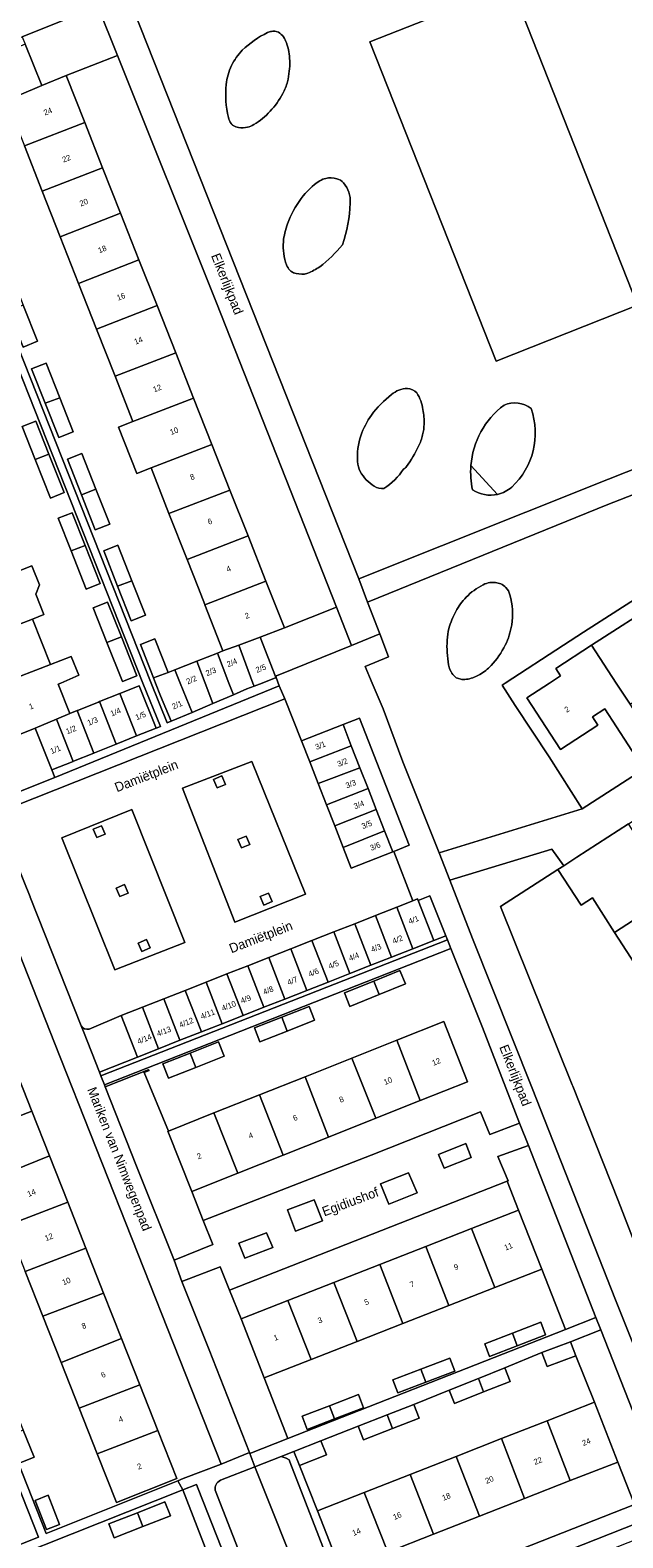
# Model space of a CAD drawing. Header units: metres. Extents: x 151448 to 154749, y 463108 to 465296.
# Tile 409 of 449: x 154474 to 154553, y 464387 to 464586. Entities that reach past the tile are written whole.
import ezdxf
from ezdxf.enums import TextEntityAlignment as Align

# ---------------------------------------------------------------- set-up
doc = ezdxf.new("R2010")
doc.units = ezdxf.units.M
for name, color, linetype, lineweight in [('B-PV-GR-BEPLANTING_CULTUUR_BODEMBEDEKKER-GV', 253, 'Continuous', 9), ('B-PV-GR-BEPLANTING_CULTUUR_HEESTERS-GV', 253, 'Continuous', 9), ('B-PV-GR-GROENVOORZIENING-GV', 253, 'Continuous', 9), ('B-PV-IE-TERREINAFSCHEIDING_KUNSTMATIG_HEKWERK-G', 253, 'Continuous', 9), ('B-PV-IE-TERREINAFSCHEIDING_KUNSTMATIG_MUUR-G', 253, 'Continuous', 9), ('B-PV-OG-BEBOUWING-GV', 1, 'Continuous', 9), ('B-PV-OG-BEBOUWING-T18', 2, 'Continuous', 9), ('B-PV-OG-TERREIN_BEGROEID-GV', 253, 'Continuous', 9), ('B-PV-OG-TERREIN_ERF-GV', 253, 'Continuous', 9), ('B-PV-OG-TOPOGRAFIE-T18', 2, 'Continuous', 9), ('B-PV-VH-GESLOTENVERHARDING_ASFALT-GV', 253, 'Continuous', 9), ('B-PV-VH-ONVERHARD_ZAND-GV', 253, 'Continuous', 9), ('B-PV-VH-OPENVERHARDING_BETONSTRAATSTEEN-GV', 253, 'Continuous', 9), ('B-PV-VH-OPENVERHARDING_TEGEL-GV', 253, 'Continuous', 9)]:
    doc.layers.add(name, color=color, linetype=linetype, lineweight=lineweight)
doc.styles.add('Drong', font='txt', dxfattribs={"height": 1.8})

msp = doc.modelspace()

# ---------------------------------------------------------------- linework, layer by layer
at = {"layer": 'B-PV-GR-BEPLANTING_CULTUUR_BODEMBEDEKKER-GV', "flags": 128}
for points in [[(154485.722, 464582.984), (154483.131, 464589.466), (154473.124, 464585.475), (154473.52, 464584.482), (154475.726, 464579.05), (154478.932, 464580.351)], [(154516.642, 464491.709), (154517.783, 464488.793), (154518.859, 464486.044), (154519.937, 464483.291), (154521.049, 464480.45), (154522.142, 464477.656), (154522.261, 464477.702), (154524.311, 464478.543), (154517.732, 464495.351), (154515.551, 464494.497)], [(154529.14, 464466.579), (154527.032, 464471.846), (154525.48, 464471.259), (154527.568, 464465.95)], [(154508.21, 464430.309), (154509.288, 464427.484), (154512.827, 464428.891), (154511.749, 464431.627)], [(154506.287, 464425.333), (154505.419, 464427.296), (154501.761, 464425.918), (154502.569, 464423.926)], [(154500.753, 464376.962), (154503.006, 464371.242), (154504.84, 464371.965), (154496.414, 464393.413), (154496.179, 464394.012), (154494.372, 464393.296), (154497.628, 464384.89)]]:
    msp.add_lwpolyline(points, close=True, dxfattribs=at)
at = {"layer": 'B-PV-GR-BEPLANTING_CULTUUR_HEESTERS-GV'}
for points in [[(154514.729, 464566.701, 0.1240788), (154513.27, 464566.75)], [(154512.495, 464566.423, 0.094014), (154510.02, 464564.09)], [(154513.27, 464566.75, 0.099591), (154512.495, 464566.423)], [(154515.63, 464566.16, 0.1413188), (154514.729, 464566.701)], [(154516.495, 464563.477, 0.2039467), (154515.63, 464566.16)], [(154510.02, 464564.09, 0.0756004), (154508.205, 464560.745)], [(154515.475, 464557.981, 0.0818936), (154516.495, 464563.477)], [(154508.205, 464560.745, 0.066872), (154507.67, 464558.34)], [(154507.67, 464558.34, 0.1078053), (154508.082, 464555.298)], [(154512.47, 464555.06, 0.0661502), (154515.475, 464557.981)], [(154508.082, 464555.298, 0.1079527), (154508.55, 464554.56)], [(154510.908, 464554.2, 0.0512039), (154512.47, 464555.06)], [(154508.55, 464554.56, 0.0683904), (154509.011, 464554.265)], [(154509.011, 464554.265, 0.0909579), (154510.45, 464554.09)], [(154481.955, 464454.215, -0.3183431), (154480.909, 464454.68)]]:
    msp.add_lwpolyline(points, format="xyb", dxfattribs=at)
at = {"layer": 'B-PV-GR-BEPLANTING_CULTUUR_HEESTERS-GV', "flags": 128}
for points in [[(154510.45, 464554.09), (154510.908, 464554.2)], [(154480.909, 464454.68), (154481.207, 464453.925), (154483.333, 464448.547), (154488.37, 464450.538), (154486.211, 464456.027)], [(154486.211, 464456.027), (154481.955, 464454.215)]]:
    msp.add_lwpolyline(points, dxfattribs=at)
for points in [[(154561.236, 464394.241), (154565.829, 464396.136), (154565.279, 464397.41), (154559.159, 464412.909), (154551.963, 464431.551), (154545.936, 464446.694), (154545.873, 464446.851), (154536.39, 464470.44), (154543.975, 464475.337), (154544.759, 464475.844), (154544.758, 464475.845), (154543.19, 464478.03), (154529.7, 464473.94), (154532.659, 464466.193), (154540.552, 464446.427), (154551.599, 464418.422)], [(154495.561, 464432.755), (154492.394, 464440.714), (154492.486, 464440.75), (154489.249, 464448.491), (154489.901, 464448.766), (154489.781, 464448.854), (154484.099, 464446.608), (154488.253, 464436.099), (154493.238, 464423.683), (154498.337, 464425.749), (154497.05, 464428.925)], [(154532.482, 464437.242), (154531.793, 464439.086), (154528.165, 464437.649), (154528.913, 464435.835)], [(154524.212, 464435.229), (154520.524, 464433.761), (154521.602, 464431.085), (154525.349, 464432.552)]]:
    msp.add_lwpolyline(points, close=True, dxfattribs=at)
at = {"layer": 'B-PV-GR-GROENVOORZIENING-GV', "flags": 128}
for points in [[(154499.525, 464487.707), (154498.42, 464487.239), (154498.889, 464486.134), (154499.993, 464486.603)], [(154484.092, 464480.018), (154483.624, 464481.123), (154482.519, 464480.655), (154482.988, 464479.55)], [(154503.216, 464478.652), (154502.747, 464479.757), (154501.642, 464479.288), (154502.111, 464478.183)], [(154486.011, 464471.761), (154487.115, 464472.23), (154486.647, 464473.334), (154485.542, 464472.866)], [(154505.067, 464470.643), (154506.172, 464471.112), (154505.704, 464472.217), (154504.599, 464471.748)], [(154489.559, 464466.065), (154488.454, 464465.597), (154488.923, 464464.492), (154490.028, 464464.96)]]:
    msp.add_lwpolyline(points, close=True, dxfattribs=at)
at = {"layer": 'B-PV-IE-TERREINAFSCHEIDING_KUNSTMATIG_HEKWERK-G', "flags": 128}
for points in [[(154544.7, 464505), (154547.38, 464506.72)], [(154538.31, 464497.03), (154542.8, 464490.22)], [(154565.279, 464397.41), (154559.159, 464412.909), (154551.963, 464431.551), (154545.936, 464446.694)]]:
    msp.add_lwpolyline(points, dxfattribs=at)
at = {"layer": 'B-PV-IE-TERREINAFSCHEIDING_KUNSTMATIG_MUUR-G', "flags": 128}
for points in [[(154556.44, 464512.56), (154547.38, 464506.72)], [(154544.7, 464505), (154537.02, 464500)], [(154537.02, 464500), (154536.59, 464499.72), (154538.31, 464497.03)], [(154542.8, 464490.22), (154547.191, 464483.379)]]:
    msp.add_lwpolyline(points, dxfattribs=at)
at = {"layer": 'B-PV-OG-BEBOUWING-GV', "flags": 128}
for points in [[(154473.52, 464584.482), (154470.583, 464583.29), (154472.704, 464577.767), (154475.726, 464579.05)], [(154472.704, 464577.767), (154471.056, 464577.067), (154473.425, 464571.039), (154481.39, 464574.132), (154478.932, 464580.351), (154475.726, 464579.05)], [(154473.425, 464571.039), (154475.78, 464565.046), (154483.758, 464568.138), (154481.39, 464574.132)], [(154486.133, 464562.128), (154483.758, 464568.138), (154475.78, 464565.046), (154478.151, 464559.015)], [(154480.575, 464552.846), (154488.562, 464555.982), (154486.133, 464562.128), (154478.151, 464559.015)], [(154480.575, 464552.846), (154482.952, 464546.799), (154490.952, 464549.935), (154488.562, 464555.982)], [(154471.33, 464549.216), (154473.226, 464544.441), (154475.16, 464545.209), (154473.267, 464549.977)], [(154493.421, 464543.688), (154490.952, 464549.935), (154482.952, 464546.799), (154485.396, 464540.581)], [(154487.753, 464534.582), (154495.79, 464537.692), (154493.421, 464543.688), (154485.396, 464540.581)], [(154478.073, 464537.745), (154476.272, 464542.293), (154474.367, 464541.539), (154476.162, 464537.005)], [(154478.073, 464537.745), (154476.162, 464537.005), (154477.953, 464532.483), (154479.858, 464533.237)], [(154490.164, 464528.448), (154498.216, 464531.555), (154495.79, 464537.692), (154487.753, 464534.582), (154485.833, 464533.839), (154488.267, 464527.716)], [(154474.819, 464529.577), (154476.652, 464530.286), (154474.921, 464534.647), (154473.095, 464533.922)], [(154492.532, 464522.424), (154500.602, 464525.515), (154498.216, 464531.555), (154490.164, 464528.448)], [(154474.819, 464529.577), (154476.847, 464524.465), (154478.674, 464525.19), (154476.652, 464530.286)], [(154480.955, 464524.895), (154482.872, 464525.635), (154481.004, 464530.375), (154479.091, 464529.622)], [(154480.955, 464524.895), (154482.777, 464520.272), (154484.689, 464521.026), (154482.872, 464525.635)], [(154502.996, 464519.458), (154500.602, 464525.515), (154492.532, 464522.424), (154494.921, 464516.346)], [(154479.596, 464517.471), (154481.451, 464518.181), (154479.733, 464522.521), (154477.886, 464521.79)], [(154497.276, 464510.352), (154505.364, 464513.466), (154502.996, 464519.458), (154494.921, 464516.346), (154496.418, 464512.535), (154497.256, 464510.403)], [(154479.596, 464517.471), (154481.589, 464512.435), (154483.436, 464513.166), (154481.451, 464518.181)], [(154485.737, 464512.807), (154487.633, 464513.538), (154485.783, 464518.218), (154483.893, 464517.47)], [(154464.19, 464511.573), (154466.621, 464505.442), (154474.478, 464508.469), (154475.976, 464509.06), (154474.904, 464511.765), (154475.387, 464512.994), (154474.395, 464515.508), (154472.063, 464514.587)], [(154487.633, 464513.538), (154485.737, 464512.807), (154487.551, 464508.22), (154489.441, 464508.967)], [(154501.76, 464504.992), (154504.598, 464506.07), (154507.794, 464507.317), (154505.364, 464513.466), (154497.276, 464510.352), (154499.675, 464504.249)], [(154484.327, 464505.359), (154486.241, 464506.098), (154484.416, 464510.686), (154482.51, 464509.927)], [(154557.613, 464510.933), (154548.435, 464505.005), (154551.698, 464500), (154553.53, 464497.19), (154553.548, 464497.201), (154558.294, 464500.193), (154557.534, 464501.299), (154559.21, 464502.356), (154560.829, 464500), (154563, 464496.84), (154565.65, 464498.517), (154564.69, 464500)], [(154476.852, 464502.455), (154474.478, 464508.469), (154466.621, 464505.442), (154468.779, 464500), (154469.002, 464499.439), (154470.461, 464500)], [(154486.241, 464506.098), (154484.327, 464505.359), (154486.372, 464500.216), (154488.279, 464500.974)], [(154490.48, 464500.692), (154492.405, 464501.392), (154490.649, 464505.86), (154488.744, 464505.111)], [(154501.76, 464504.992), (154499.675, 464504.249), (154498.941, 464503.96), (154500.461, 464500), (154501.055, 464498.453), (154502.849, 464499.216), (154503.793, 464499.584), (154503.637, 464500)], [(154504.598, 464506.07), (154501.76, 464504.992), (154503.637, 464500), (154503.793, 464499.584), (154504.858, 464500), (154506.688, 464500.714), (154506.622, 464500.882)], [(154553.53, 464497.19), (154551.698, 464500), (154548.435, 464505.005), (154543.69, 464501.94), (154544.34, 464500.94), (154542.884, 464500), (154539.88, 464498.06), (154544.3, 464491.22), (154549.264, 464494.41), (154548.539, 464495.536), (154550.185, 464496.593), (154554.822, 464489.446), (154557.466, 464491.162), (154553.548, 464497.201)], [(154476.852, 464502.455), (154470.461, 464500), (154469.002, 464499.439), (154471.659, 464492.759), (154474.834, 464494.023), (154477.638, 464495.216), (154479.42, 464495.975), (154477.874, 464499.866), (154478.212, 464500), (154480.619, 464501.029), (154479.59, 464503.533)], [(154496.204, 464502.885), (154497.308, 464500), (154498.342, 464497.299), (154501.055, 464498.453), (154500.461, 464500), (154498.941, 464503.96)], [(154492.405, 464501.392), (154490.48, 464500.692), (154490.752, 464500), (154491.412, 464498.322), (154492.843, 464494.959), (154495.582, 464496.124), (154494.027, 464500), (154493.324, 464501.753)], [(154498.342, 464497.299), (154497.308, 464500), (154496.204, 464502.885), (154493.324, 464501.753), (154494.027, 464500), (154495.582, 464496.124)], [(154486.04, 464498.625), (154488.256, 464493.002), (154490.826, 464494.031), (154488.58, 464499.642)], [(154485.562, 464491.923), (154483.342, 464497.545), (154483.194, 464497.486), (154480.428, 464496.378), (154480.383, 464496.36), (154482.614, 464490.743), (154482.662, 464490.762)], [(154488.256, 464493.002), (154486.04, 464498.625), (154486.012, 464498.614), (154483.342, 464497.545), (154485.562, 464491.923)], [(154479.843, 464489.633), (154477.638, 464495.216), (154474.834, 464494.023), (154477.03, 464488.507)], [(154477.638, 464495.216), (154479.843, 464489.633), (154479.907, 464489.659), (154482.614, 464490.743), (154480.383, 464496.36), (154479.42, 464495.975)], [(154511.145, 464489.576), (154516.642, 464491.709), (154515.551, 464494.497), (154510.06, 464492.348)], [(154517.783, 464488.793), (154516.642, 464491.709), (154511.145, 464489.576), (154512.27, 464486.702)], [(154513.364, 464483.906), (154518.859, 464486.044), (154517.783, 464488.793), (154512.27, 464486.702)], [(154518.859, 464486.044), (154513.364, 464483.906), (154514.454, 464481.121), (154519.937, 464483.291)], [(154519.937, 464483.291), (154514.454, 464481.121), (154515.584, 464478.233), (154521.049, 464480.45)], [(154551.479, 464467.026), (154563.905, 464475.095), (154562.22, 464477.72), (154557.58, 464474.75), (154556.439, 464474.02), (154555.382, 464475.672), (154556.511, 464476.402), (154556.512, 464476.403), (154553.299, 464481.369), (154546.5, 464476.97), (154544.759, 464475.844), (154543.975, 464475.337), (154547.04, 464470.6), (154548.547, 464471.576)], [(154515.584, 464478.233), (154516.651, 464475.507), (154522.142, 464477.656), (154521.049, 464480.45)], [(154563.905, 464475.095), (154551.479, 464467.026), (154557.314, 464457.972), (154565.894, 464463.499), (154565.752, 464463.721), (154562.782, 464468.348), (154561.658, 464467.629), (154560.6, 464469.266), (154565.59, 464472.47)], [(154527.568, 464465.95), (154525.48, 464471.259), (154525.409, 464471.439), (154524.805, 464471.202), (154522.664, 464470.36), (154524.806, 464464.864)], [(154517.105, 464468.174), (154519.246, 464462.678), (154521.972, 464463.75), (154519.83, 464469.245)], [(154522.664, 464470.36), (154519.83, 464469.245), (154521.972, 464463.75), (154524.806, 464464.864)], [(154516.465, 464461.584), (154514.323, 464467.08), (154511.441, 464465.947), (154513.583, 464460.451)], [(154514.323, 464467.08), (154516.465, 464461.584), (154519.246, 464462.678), (154517.105, 464468.174)], [(154511.441, 464465.947), (154508.628, 464464.841), (154510.77, 464459.345), (154513.583, 464460.451)], [(154507.878, 464458.208), (154505.736, 464463.704), (154502.948, 464462.608), (154505.09, 464457.112)], [(154505.736, 464463.704), (154507.878, 464458.208), (154510.77, 464459.345), (154508.628, 464464.841)], [(154499.579, 464454.945), (154502.331, 464456.027), (154500.189, 464461.523), (154497.437, 464460.441)], [(154505.09, 464457.112), (154502.948, 464462.608), (154500.189, 464461.523), (154502.331, 464456.027)], [(154519.619, 464460.571), (154520.312, 464458.792), (154523.799, 464460.195), (154523.086, 464461.966)], [(154493.988, 464452.747), (154496.817, 464453.859), (154494.675, 464459.355), (154491.846, 464458.243)], [(154497.437, 464460.441), (154494.675, 464459.355), (154496.817, 464453.859), (154499.579, 464454.945)], [(154520.312, 464458.792), (154519.619, 464460.571), (154515.739, 464459.01), (154516.452, 464457.239)], [(154491.165, 464451.637), (154489.023, 464457.133), (154486.211, 464456.027), (154488.37, 464450.538)], [(154489.023, 464457.133), (154491.165, 464451.637), (154493.988, 464452.747), (154491.846, 464458.243)], [(154507.456, 464455.8), (154508.168, 464453.975), (154511.798, 464455.394), (154511.085, 464457.218)], [(154508.168, 464453.975), (154507.456, 464455.8), (154503.839, 464454.386), (154504.552, 464452.561)], [(154522.662, 464452.76), (154525.771, 464444.778), (154532.036, 464447.271), (154528.868, 464455.23)], [(154496.085, 464449.157), (154499.831, 464450.638), (154499.082, 464452.533), (154495.333, 464451.051)], [(154525.771, 464444.778), (154522.662, 464452.76), (154516.724, 464450.397), (154519.878, 464442.433)], [(154466.373, 464440.294), (154474.377, 464443.388), (154472.003, 464449.406), (154463.992, 464446.327)], [(154496.085, 464449.157), (154495.333, 464451.051), (154491.727, 464449.625), (154492.476, 464447.73)], [(154519.878, 464442.433), (154516.724, 464450.397), (154510.526, 464447.93), (154513.64, 464439.95)], [(154510.526, 464447.93), (154504.515, 464445.538), (154507.645, 464437.564), (154513.64, 464439.95)], [(154507.645, 464437.564), (154504.515, 464445.538), (154498.476, 464443.134), (154501.635, 464435.173)], [(154474.377, 464443.388), (154466.373, 464440.294), (154468.755, 464434.256), (154476.715, 464437.464)], [(154492.486, 464440.75), (154492.394, 464440.714), (154495.561, 464432.755), (154501.635, 464435.173), (154498.476, 464443.134)], [(154479.135, 464431.33), (154476.715, 464437.464), (154468.755, 464434.256), (154471.126, 464428.248)], [(154473.525, 464422.169), (154481.534, 464425.25), (154479.135, 464431.33), (154471.126, 464428.248)], [(154532.568, 464427.868), (154535.612, 464420.045), (154541.834, 464422.482), (154538.773, 464430.298)], [(154535.612, 464420.045), (154532.568, 464427.868), (154526.499, 464425.492), (154529.557, 464417.674)], [(154475.859, 464416.253), (154483.873, 464419.322), (154481.534, 464425.25), (154473.525, 464422.169)], [(154520.404, 464423.105), (154523.471, 464415.291), (154529.557, 464417.674), (154526.499, 464425.492)], [(154517.427, 464412.924), (154523.471, 464415.291), (154520.404, 464423.105), (154514.332, 464420.727)], [(154475.859, 464416.253), (154478.275, 464410.13), (154486.252, 464413.293), (154483.873, 464419.322)], [(154517.427, 464412.924), (154514.332, 464420.727), (154508.258, 464418.349), (154511.34, 464410.541)], [(154511.34, 464410.541), (154508.258, 464418.349), (154502.061, 464415.923), (154505.122, 464408.106)], [(154538.606, 464412.35), (154542.354, 464413.793), (154541.708, 464415.47), (154537.954, 464414.025)], [(154486.252, 464413.293), (154478.275, 464410.13), (154480.663, 464404.077), (154488.661, 464407.188)], [(154538.606, 464412.35), (154537.954, 464414.025), (154534.29, 464412.615), (154534.936, 464410.937)], [(154546.348, 464411.021), (154545.652, 464412.872), (154541.872, 464411.449), (154542.568, 464409.599)], [(154526.514, 464407.531), (154525.839, 464409.252), (154522.15, 464407.848), (154522.808, 464406.12)], [(154525.839, 464409.252), (154526.514, 464407.531), (154530.327, 464408.983), (154529.67, 464410.71)], [(154534.156, 464406.238), (154537.656, 464407.624), (154536.949, 464409.41), (154533.468, 464408.032)], [(154533.468, 464408.032), (154529.583, 464406.494), (154530.29, 464404.708), (154534.156, 464406.238)], [(154483.047, 464398.035), (154491.054, 464401.123), (154488.661, 464407.188), (154480.663, 464404.077)], [(154514.444, 464402.678), (154518.271, 464404.14), (154517.603, 464405.889), (154513.756, 464404.42)], [(154513.756, 464404.42), (154510.144, 464403.04), (154510.812, 464401.291), (154514.444, 464402.678)], [(154522.078, 464401.395), (154525.608, 464402.767), (154524.903, 464404.58), (154521.37, 464403.207)], [(154542.566, 464402.429), (154545.592, 464394.503), (154551.888, 464396.968), (154548.795, 464404.868)], [(154522.078, 464401.395), (154521.37, 464403.207), (154517.569, 464401.73), (154518.273, 464399.917)], [(154545.592, 464394.503), (154542.566, 464402.429), (154536.524, 464400.063), (154539.561, 464392.142)], [(154473.262, 464401.195), (154471.372, 464400.46), (154472.83, 464396.865), (154474.709, 464397.627)], [(154491.054, 464401.123), (154483.047, 464398.035), (154485.579, 464391.619), (154493.561, 464394.769)], [(154509.055, 464398.38), (154509.782, 464396.522), (154513.347, 464397.917), (154512.62, 464399.774)], [(154533.608, 464389.811), (154539.561, 464392.142), (154536.524, 464400.063), (154530.524, 464397.714)], [(154524.448, 464395.335), (154527.536, 464387.434), (154533.608, 464389.811), (154530.524, 464397.714)], [(154527.536, 464387.434), (154524.448, 464395.335), (154518.342, 464392.945), (154521.474, 464385.061)], [(154474.812, 464391.895), (154476.32, 464388.041), (154478.055, 464388.72), (154476.547, 464392.574)], [(154489.08, 464388.427), (154492.72, 464389.851), (154492.001, 464391.689), (154488.361, 464390.265)], [(154512.157, 464390.523), (154515.25, 464382.624), (154521.474, 464385.061), (154518.342, 464392.945)], [(154488.361, 464390.265), (154484.576, 464388.784), (154485.295, 464386.946), (154489.08, 464388.427)]]:
    msp.add_lwpolyline(points, close=True, dxfattribs=at)
at = {"layer": 'B-PV-OG-TERREIN_BEGROEID-GV', "flags": 128}
for points in [[(154486.17, 464593.338), (154517.623, 464513.781), (154550.655, 464526.946), (154587.411, 464541.511), (154582.619, 464553.655), (154556.076, 464620.919)], [(154554.504, 464549.984), (154537.836, 464592.222), (154519.104, 464584.832), (154535.81, 464542.576)], [(154554.504, 464549.984), (154535.81, 464542.576), (154519.104, 464584.832), (154537.836, 464592.222)]]:
    msp.add_lwpolyline(points, close=True, dxfattribs=at)
at = {"layer": 'B-PV-OG-TERREIN_BEGROEID-GV'}
for points in [[(154505.56, 464586.03, 0.0810957), (154502.233, 464583.696)], [(154502.233, 464583.696, -0.0810957), (154505.56, 464586.03)], [(154506.112, 464586.195, 0.1137173), (154505.56, 464586.03)], [(154505.56, 464586.03, -0.1137173), (154506.112, 464586.195)], [(154506.69, 464586.19, 0.0501693), (154506.112, 464586.195)], [(154506.112, 464586.195, -0.0501693), (154506.69, 464586.19)], [(154507.673, 464585.452, 0.0979845), (154507.025, 464586.09)], [(154507.025, 464586.09, -0.0979845), (154507.673, 464585.452)], [(154508.08, 464584.66, 0.084375), (154507.673, 464585.452)], [(154507.673, 464585.452, -0.084375), (154508.08, 464584.66)], [(154502.233, 464583.696, 0.0820071), (154500.81, 464581.69)], [(154500.81, 464581.69, -0.0820071), (154502.233, 464583.696)], [(154508.505, 464582.313, 0.0754863), (154508.08, 464584.66)], [(154508.08, 464584.66, -0.0754863), (154508.505, 464582.313)], [(154500.81, 464581.69, 0.0783872), (154500.098, 464579.167)], [(154500.098, 464579.167, -0.0783872), (154500.81, 464581.69)], [(154508.2, 464579.53, 0.0693437), (154508.505, 464582.313)], [(154508.505, 464582.313, -0.0693437), (154508.2, 464579.53)], [(154500.098, 464579.167, 0.083553), (154500.39, 464574.81)], [(154500.39, 464574.81, -0.083553), (154500.098, 464579.167)], [(154507.584, 464577.971, 0.0618121), (154508.2, 464579.53)], [(154508.2, 464579.53, -0.0618121), (154507.584, 464577.971)], [(154505.91, 464575.63, 0.0649918), (154507.584, 464577.971)], [(154507.584, 464577.971, -0.0649918), (154505.91, 464575.63)], [(154500.39, 464574.81, 0.0693953), (154500.758, 464574)], [(154500.758, 464574, -0.0693953), (154500.39, 464574.81)], [(154503.741, 464573.864, 0.0830878), (154505.91, 464575.63)], [(154505.91, 464575.63, -0.0830878), (154503.741, 464573.864)], [(154500.758, 464574, 0.1133107), (154501.02, 464573.75)], [(154501.02, 464573.75, -0.1133107), (154500.758, 464574)], [(154501.02, 464573.75, 0.1245889), (154501.729, 464573.476)], [(154501.729, 464573.476, -0.1245889), (154501.02, 464573.75)], [(154501.729, 464573.476, 0.1056718), (154502.94, 464573.53)], [(154502.94, 464573.53, -0.1056718), (154501.729, 464573.476)], [(154502.94, 464573.53, 0.0873072), (154503.741, 464573.864)], [(154503.741, 464573.864, -0.0873072), (154502.94, 464573.53)], [(154513.27, 464566.75, -0.1240788), (154514.729, 464566.701)], [(154510.02, 464564.09, -0.094014), (154512.495, 464566.423)], [(154512.495, 464566.423, -0.099591), (154513.27, 464566.75)], [(154514.729, 464566.701, -0.1413188), (154515.63, 464566.16)], [(154515.63, 464566.16, -0.2039467), (154516.495, 464563.477)], [(154508.205, 464560.745, -0.0756004), (154510.02, 464564.09)], [(154516.495, 464563.477, -0.0818936), (154515.475, 464557.981)], [(154507.67, 464558.34, -0.066872), (154508.205, 464560.745)], [(154508.082, 464555.298, -0.1078053), (154507.67, 464558.34)], [(154515.475, 464557.981, -0.0661502), (154512.47, 464555.06)], [(154508.55, 464554.56, -0.1079527), (154508.082, 464555.298)], [(154512.47, 464555.06, -0.0512039), (154510.908, 464554.2)], [(154509.011, 464554.265, -0.0683904), (154508.55, 464554.56)], [(154510.45, 464554.09, -0.0909579), (154509.011, 464554.265)], [(154521.98, 464538.16, -0.1722107), (154524.06, 464538.97)], [(154524.06, 464538.97, 0.1722107), (154521.98, 464538.16)], [(154524.06, 464538.97, -0.1922224), (154525.31, 464538.38)], [(154525.31, 464538.38, 0.1922224), (154524.06, 464538.97)], [(154519.32, 464535.43, -0.0764346), (154521.98, 464538.16)], [(154521.98, 464538.16, 0.0764346), (154519.32, 464535.43)], [(154525.31, 464538.38, -0.1090987), (154526.13, 464536.16)], [(154526.13, 464536.16, 0.1090987), (154525.31, 464538.38)], [(154536.85, 464536.754, -0.2786527), (154540.424, 464536.292)], [(154517.92, 464532.72, -0.0739029), (154519.32, 464535.43)], [(154519.32, 464535.43, 0.0739029), (154517.92, 464532.72)], [(154526.13, 464536.16, -0.0536504), (154526.277, 464534.24)], [(154526.277, 464534.24, 0.0536504), (154526.13, 464536.16)], [(154532.464, 464528.756, -0.2160698), (154536.85, 464536.754)], [(154540.424, 464536.292, -0.2985927), (154537.874, 464525.917)], [(154526.277, 464534.24, -0.0665199), (154526.08, 464532.81)], [(154526.08, 464532.81, 0.0665199), (154526.277, 464534.24)], [(154517.473, 464529.297, -0.1043087), (154517.92, 464532.72)], [(154517.92, 464532.72, 0.1043087), (154517.473, 464529.297)], [(154525.55, 464531.325, -0.0467087), (154523.94, 464528.63)], [(154523.94, 464528.63, 0.0467087), (154525.55, 464531.325)], [(154526.08, 464532.81, -0.0483363), (154525.55, 464531.325)], [(154525.55, 464531.325, 0.0483363), (154526.08, 464532.81)], [(154517.84, 464527.97, -0.1122431), (154517.473, 464529.297)], [(154517.473, 464529.297, 0.1122431), (154517.84, 464527.97)], [(154519.692, 464526.033, -0.1390938), (154517.84, 464527.97)], [(154517.84, 464527.97, 0.1390938), (154519.692, 464526.033)], [(154523.561, 464528.298, -0.1087766), (154520.97, 464525.75)], [(154520.97, 464525.75, 0.1087766), (154523.561, 464528.298)], [(154523.94, 464528.63, -0.1110906), (154523.561, 464528.298)], [(154523.561, 464528.298, 0.1110906), (154523.94, 464528.63)], [(154532.684, 464525.577, -0.0723299), (154532.464, 464528.756)], [(154532.464, 464528.756, 0.0723299), (154532.684, 464525.577)], [(154520.97, 464525.75, -0.1590151), (154519.692, 464526.033)], [(154519.692, 464526.033, 0.1590151), (154520.97, 464525.75)], [(154536.001, 464524.956, -0.2066367), (154532.684, 464525.577)], [(154532.684, 464525.577, 0.2066367), (154536.001, 464524.956)], [(154537.874, 464525.917, -0.1255596), (154536.001, 464524.956)], [(154531.84, 464511.34, -0.0829077), (154534.074, 464513.001)], [(154534.074, 464513.001, 0.0829077), (154531.84, 464511.34)], [(154534.074, 464513.001, -0.0957809), (154534.98, 464513.28)], [(154534.98, 464513.28, 0.0957809), (154534.074, 464513.001)], [(154534.98, 464513.28, -0.1175487), (154536.427, 464513.108)], [(154536.427, 464513.108, 0.1175487), (154534.98, 464513.28)], [(154536.427, 464513.108, -0.0958139), (154537.11, 464512.63)], [(154537.11, 464512.63, 0.0958139), (154536.427, 464513.108)], [(154530.472, 464509.485, -0.0636064), (154531.84, 464511.34)], [(154531.84, 464511.34, 0.0636064), (154530.472, 464509.485)], [(154537.11, 464512.63, -0.1249844), (154537.626, 464511.672)], [(154537.626, 464511.672, 0.1249844), (154537.11, 464512.63)], [(154537.626, 464511.672, -0.113002), (154537.86, 464507.69)], [(154537.86, 464507.69, 0.113002), (154537.626, 464511.672)], [(154529.56, 464507.22, -0.0582553), (154530.472, 464509.485)], [(154530.472, 464509.485, 0.0582553), (154529.56, 464507.22)], [(154529.323, 464505.672, -0.0472372), (154529.56, 464507.22)], [(154529.56, 464507.22, 0.0472372), (154529.323, 464505.672)], [(154537.86, 464507.69, -0.0731008), (154537.009, 464505.019)], [(154537.009, 464505.019, 0.0731008), (154537.86, 464507.69)], [(154529.513, 464502.401, -0.0550387), (154529.323, 464505.672)], [(154529.323, 464505.672, 0.0550387), (154529.513, 464502.401)], [(154537.009, 464505.019, -0.08153), (154535.13, 464502.31)], [(154535.13, 464502.31, 0.08153), (154537.009, 464505.019)], [(154529.68, 464501.787, -0.0472776), (154529.513, 464502.401)], [(154529.513, 464502.401, 0.0472776), (154529.68, 464501.787)], [(154530.404, 464500.813, -0.079419), (154529.84, 464501.47)], [(154529.84, 464501.47, 0.079419), (154530.404, 464500.813)], [(154533.663, 464501.15, -0.0878621), (154532.09, 464500.53)], [(154532.09, 464500.53, 0.0878621), (154533.663, 464501.15)], [(154535.13, 464502.31, -0.0788326), (154533.663, 464501.15)], [(154533.663, 464501.15, 0.0788326), (154535.13, 464502.31)], [(154530.69, 464500.63, -0.1005163), (154530.404, 464500.813)], [(154530.404, 464500.813, 0.1005163), (154530.69, 464500.63)], [(154532.09, 464500.53, -0.0545455), (154531.265, 464500.475)], [(154531.265, 464500.475, 0.0545455), (154532.09, 464500.53)]]:
    msp.add_lwpolyline(points, format="xyb", dxfattribs=at)
at = {"layer": 'B-PV-OG-TERREIN_BEGROEID-GV', "flags": 128}
for points in [[(154507.025, 464586.09), (154506.69, 464586.19)], [(154506.69, 464586.19), (154507.025, 464586.09)], [(154510.908, 464554.2), (154510.45, 464554.09)], [(154588.48, 464538.38), (154550.596, 464523.61), (154518.81, 464510.72), (154520.432, 464506.49), (154521.59, 464503.47), (154518.48, 464502.19), (154519.405, 464500), (154520.841, 464496.601), (154523.447, 464489.575), (154528.276, 464477.538), (154547.191, 464483.379), (154542.8, 464490.22), (154538.31, 464497.03), (154536.59, 464499.72), (154537.02, 464500), (154544.7, 464505), (154547.38, 464506.72), (154556.44, 464512.56)], [(154536.001, 464524.956), (154532.464, 464528.756)], [(154529.84, 464501.47), (154529.68, 464501.787)], [(154529.68, 464501.787), (154529.84, 464501.47)], [(154531.265, 464500.475), (154530.69, 464500.63)], [(154530.69, 464500.63), (154531.265, 464500.475)]]:
    msp.add_lwpolyline(points, dxfattribs=at)
at = {"layer": 'B-PV-OG-TERREIN_ERF-GV', "flags": 128}
for points in [[(154493.421, 464543.688), (154495.79, 464537.692), (154498.216, 464531.555), (154500.602, 464525.515), (154502.996, 464519.458), (154505.364, 464513.466), (154507.794, 464507.317), (154514.671, 464510.033), (154498.799, 464550.268), (154485.722, 464582.984), (154478.932, 464580.351), (154481.39, 464574.132), (154483.758, 464568.138), (154486.133, 464562.128), (154488.562, 464555.982), (154490.952, 464549.935)], [(154471.33, 464549.216), (154469.532, 464553.746), (154471.466, 464554.514), (154473.267, 464549.977), (154475.16, 464545.209), (154473.226, 464544.441)], [(154476.162, 464537.005), (154474.367, 464541.539), (154476.272, 464542.293), (154478.073, 464537.745), (154479.858, 464533.237), (154477.953, 464532.483)], [(154476.652, 464530.286), (154478.674, 464525.19), (154476.847, 464524.465), (154474.819, 464529.577), (154473.095, 464533.922), (154474.921, 464534.647)], [(154482.872, 464525.635), (154484.689, 464521.026), (154482.777, 464520.272), (154480.955, 464524.895), (154479.091, 464529.622), (154481.004, 464530.375)], [(154479.596, 464517.471), (154477.886, 464521.79), (154479.733, 464522.521), (154481.451, 464518.181), (154483.436, 464513.166), (154481.589, 464512.435)], [(154547.191, 464483.379), (154572.982, 464500), (154577.859, 464503.144), (154577.81, 464503.22), (154573.42, 464510.03), (154569.03, 464516.84), (154567.27, 464519.56), (154559.13, 464514.31), (154556.44, 464512.56), (154547.38, 464506.72), (154544.7, 464505), (154537.02, 464500), (154536.59, 464499.72), (154538.31, 464497.03), (154542.8, 464490.22)], [(154487.633, 464513.538), (154489.441, 464508.967), (154487.551, 464508.22), (154485.737, 464512.807), (154483.893, 464517.47), (154485.783, 464518.218)], [(154486.241, 464506.098), (154488.279, 464500.974), (154486.372, 464500.216), (154484.327, 464505.359), (154482.51, 464509.927), (154484.416, 464510.686)], [(154516.67, 464504.964), (154514.671, 464510.033), (154507.794, 464507.317), (154504.598, 464506.07), (154506.622, 464500.882), (154506.747, 464500.933)], [(154466.497, 464490.689), (154469.101, 464484.196), (154477.424, 464487.523), (154477.03, 464488.507), (154474.834, 464494.023), (154471.659, 464492.759)], [(154483.527, 464448.055), (154529.366, 464466.015), (154529.14, 464466.579), (154527.568, 464465.95), (154524.806, 464464.864), (154521.972, 464463.75), (154519.246, 464462.678), (154516.465, 464461.584), (154513.583, 464460.451), (154510.77, 464459.345), (154507.878, 464458.208), (154505.09, 464457.112), (154502.331, 464456.027), (154499.579, 464454.945), (154496.817, 464453.859), (154493.988, 464452.747), (154491.165, 464451.637), (154488.37, 464450.538), (154483.333, 464448.547)], [(154484.003, 464446.85), (154484.099, 464446.608), (154489.781, 464448.854), (154489.901, 464448.766), (154489.249, 464448.491), (154492.486, 464440.75), (154498.476, 464443.134), (154504.515, 464445.538), (154510.526, 464447.93), (154516.724, 464450.397), (154522.662, 464452.76), (154528.868, 464455.23), (154532.036, 464447.271), (154525.771, 464444.778), (154519.878, 464442.433), (154513.64, 464439.95), (154507.645, 464437.564), (154501.635, 464435.173), (154495.561, 464432.755), (154497.05, 464428.925), (154519.279, 464437.566), (154533.74, 464443.288), (154534.993, 464440.296), (154538.874, 464441.795), (154534.007, 464454.422), (154529.81, 464464.908)], [(154519.619, 464460.571), (154523.086, 464461.966), (154523.799, 464460.195), (154520.312, 464458.792), (154516.452, 464457.239), (154515.739, 464459.01)], [(154507.456, 464455.8), (154511.085, 464457.218), (154511.798, 464455.394), (154508.168, 464453.975), (154504.552, 464452.561), (154503.839, 464454.386)], [(154495.333, 464451.051), (154499.082, 464452.533), (154499.831, 464450.638), (154496.085, 464449.157), (154492.476, 464447.73), (154491.727, 464449.625)], [(154538.773, 464430.298), (154541.834, 464422.482), (154544.967, 464414.483), (154549.011, 464416.071), (154540.096, 464438.832), (154536.037, 464437.361), (154537.411, 464434.161), (154537.28, 464434.11)], [(154514.332, 464420.727), (154520.404, 464423.105), (154526.499, 464425.492), (154532.568, 464427.868), (154538.773, 464430.298), (154537.28, 464434.11), (154500.552, 464419.717), (154502.061, 464415.923), (154508.258, 464418.349)], [(154494.221, 464420.867), (154497.861, 464411.828), (154503.186, 464398.227), (154503.234, 464398.097), (154508.268, 464400.073), (154505.122, 464408.106), (154502.061, 464415.923), (154500.552, 464419.717), (154499.29, 464422.796)], [(154523.471, 464415.291), (154517.427, 464412.924), (154511.34, 464410.541), (154505.122, 464408.106), (154508.268, 464400.073), (154544.967, 464414.483), (154541.834, 464422.482), (154535.612, 464420.045), (154529.557, 464417.674)], [(154538.606, 464412.35), (154534.936, 464410.937), (154534.29, 464412.615), (154537.954, 464414.025), (154541.708, 464415.47), (154542.354, 464413.793)], [(154554.094, 464391.369), (154558.125, 464392.957), (154549.649, 464414.455), (154545.652, 464412.872), (154546.348, 464411.021), (154548.795, 464404.868), (154551.888, 464396.968)], [(154548.795, 464404.868), (154546.348, 464411.021), (154542.568, 464409.599), (154541.872, 464411.449), (154536.949, 464409.41), (154537.656, 464407.624), (154534.156, 464406.238), (154530.29, 464404.708), (154529.583, 464406.494), (154524.903, 464404.58), (154525.608, 464402.767), (154522.078, 464401.395), (154518.273, 464399.917), (154517.569, 464401.73), (154512.62, 464399.774), (154513.347, 464397.917), (154509.782, 464396.522), (154512.157, 464390.523), (154518.342, 464392.945), (154524.448, 464395.335), (154530.524, 464397.714), (154536.524, 464400.063), (154542.566, 464402.429)], [(154525.839, 464409.252), (154529.67, 464410.71), (154530.327, 464408.983), (154526.514, 464407.531), (154522.808, 464406.12), (154522.15, 464407.848)], [(154514.444, 464402.678), (154510.812, 464401.291), (154510.144, 464403.04), (154513.756, 464404.42), (154517.603, 464405.889), (154518.271, 464404.14)], [(154471.372, 464400.46), (154469.92, 464404.039), (154471.799, 464404.801), (154473.262, 464401.195), (154474.709, 464397.627), (154472.83, 464396.865)], [(154539.561, 464392.142), (154533.608, 464389.811), (154527.536, 464387.434), (154521.474, 464385.061), (154515.25, 464382.624), (154515.542, 464381.882), (154515.966, 464380.806), (154517.487, 464376.946), (154554.094, 464391.369), (154551.888, 464396.968), (154545.592, 464394.503)], [(154497.628, 464384.89), (154494.372, 464393.296), (154457.524, 464378.634), (154460.87, 464370.402), (154467.171, 464372.885), (154473.221, 464375.27), (154479.237, 464377.641), (154485.279, 464380.023), (154491.419, 464382.443)], [(154474.812, 464391.895), (154476.547, 464392.574), (154478.055, 464388.72), (154476.32, 464388.041)], [(154488.361, 464390.265), (154492.001, 464391.689), (154492.72, 464389.851), (154489.08, 464388.427), (154485.295, 464386.946), (154484.576, 464388.784)]]:
    msp.add_lwpolyline(points, close=True, dxfattribs=at)
for points in [[(154458.112, 464578.088), (154489.058, 464500), (154491.406, 464494.263), (154490.826, 464494.031), (154488.256, 464493.002), (154485.562, 464491.923), (154482.662, 464490.762), (154482.614, 464490.743), (154479.907, 464489.659), (154479.843, 464489.633), (154477.03, 464488.507), (154477.424, 464487.523), (154507.101, 464499.614), (154506.688, 464500.714), (154504.858, 464500), (154503.793, 464499.584), (154502.849, 464499.216), (154501.055, 464498.453), (154498.342, 464497.299), (154495.582, 464496.124), (154492.843, 464494.959), (154492.31, 464494.732), (154490.169, 464500), (154459.065, 464578.505)], [(154472.063, 464514.587), (154474.395, 464515.508), (154475.387, 464512.994), (154474.904, 464511.765), (154475.976, 464509.06), (154474.478, 464508.469), (154476.852, 464502.455), (154479.59, 464503.533), (154480.619, 464501.029), (154478.212, 464500), (154477.874, 464499.866), (154479.42, 464495.975), (154480.383, 464496.36), (154480.428, 464496.378), (154483.194, 464497.486), (154483.342, 464497.545), (154486.012, 464498.614), (154486.04, 464498.625), (154488.58, 464499.642), (154490.826, 464494.031), (154491.406, 464494.263), (154489.058, 464500), (154458.112, 464578.088)], [(154459.065, 464578.505), (154490.169, 464500), (154492.31, 464494.732), (154492.843, 464494.959), (154491.412, 464498.322), (154490.752, 464500), (154490.48, 464500.692), (154488.744, 464505.111), (154490.649, 464505.86), (154492.405, 464501.392), (154493.324, 464501.753), (154496.204, 464502.885), (154498.941, 464503.96), (154499.675, 464504.249), (154497.276, 464510.352), (154497.256, 464510.403), (154496.418, 464512.535), (154494.921, 464516.346), (154492.532, 464522.424), (154490.164, 464528.448), (154488.267, 464527.716), (154485.833, 464533.839), (154487.753, 464534.582), (154485.396, 464540.581), (154482.952, 464546.799), (154480.575, 464552.846), (154478.151, 464559.015), (154475.78, 464565.046), (154473.425, 464571.039)], [(154554.822, 464489.446), (154550.185, 464496.593), (154548.539, 464495.536), (154549.264, 464494.41), (154544.3, 464491.22), (154539.88, 464498.06), (154542.884, 464500), (154544.34, 464500.94), (154543.69, 464501.94), (154548.435, 464505.005), (154557.613, 464510.933)], [(154557.314, 464457.972), (154551.479, 464467.026), (154548.547, 464471.576), (154547.04, 464470.6), (154543.975, 464475.337), (154536.39, 464470.44), (154545.873, 464446.851), (154545.936, 464446.694), (154551.963, 464431.551), (154559.159, 464412.909)], [(154447.245, 464461.055), (154476.279, 464387.517), (154493.682, 464394.474), (154494.415, 464394.767), (154499.453, 464396.696), (154477.403, 464452.417), (154470.402, 464470.109)], [(154472.003, 464449.406), (154474.377, 464443.388), (154476.715, 464437.464), (154479.135, 464431.33), (154481.534, 464425.25), (154483.873, 464419.322), (154486.252, 464413.293), (154488.661, 464407.188), (154491.054, 464401.123), (154493.561, 464394.769), (154485.579, 464391.619), (154483.047, 464398.035), (154480.663, 464404.077), (154478.275, 464410.13), (154475.859, 464416.253), (154473.525, 464422.169)], [(154452.085, 464377.86), (154475.272, 464387.03), (154453.701, 464441.469)]]:
    msp.add_lwpolyline(points, dxfattribs=at)
at = {"layer": 'B-PV-VH-GESLOTENVERHARDING_ASFALT-GV', "flags": 128}
msp.add_lwpolyline([(154512.912, 464370.389), (154559.73, 464388.879), (154557.19, 464389.97), (154556.34, 464389.63), (154514.31, 464373.03), (154513.97, 464372.91)], close=True, dxfattribs=at)
at = {"layer": 'B-PV-VH-ONVERHARD_ZAND-GV'}
for points in [[(154540.424, 464536.292, 0.2786527), (154536.85, 464536.754)], [(154536.85, 464536.754, 0.2160698), (154532.464, 464528.756)], [(154537.874, 464525.917, 0.2985927), (154540.424, 464536.292)], [(154536.001, 464524.956, 0.1255596), (154537.874, 464525.917)]]:
    msp.add_lwpolyline(points, format="xyb", dxfattribs=at)
at = {"layer": 'B-PV-VH-ONVERHARD_ZAND-GV', "flags": 128}
msp.add_lwpolyline([(154532.464, 464528.756), (154536.001, 464524.956)], dxfattribs=at)
at = {"layer": 'B-PV-VH-OPENVERHARDING_BETONSTRAATSTEEN-GV', "flags": 128}
for points in [[(154577.14, 464496.75), (154582.151, 464500), (154583.344, 464500.774), (154582.06, 464502.75), (154580.638, 464504.935), (154577.859, 464503.144), (154572.982, 464500), (154547.191, 464483.379), (154528.276, 464477.538), (154529.7, 464473.94), (154543.19, 464478.03), (154544.758, 464475.845), (154544.759, 464475.844), (154546.5, 464476.97), (154553.299, 464481.369), (154560.17, 464485.94), (154571.917, 464467.665), (154573.84, 464464.66), (154575.34, 464462.53), (154585.36, 464468.81), (154570.41, 464492.38)], [(154501.237, 464468.352), (154510.598, 464472.085), (154503.505, 464489.627), (154494.318, 464486.103)], [(154494.318, 464486.103), (154503.505, 464489.627), (154510.598, 464472.085), (154501.237, 464468.352)], [(154498.42, 464487.239), (154499.525, 464487.707), (154499.993, 464486.603), (154498.889, 464486.134)], [(154494.628, 464465.694), (154485.354, 464462.049), (154478.345, 464479.534), (154487.621, 464483.263), (154487.623, 464483.264)], [(154487.623, 464483.264), (154487.621, 464483.263), (154478.345, 464479.534), (154485.354, 464462.049), (154494.628, 464465.694)], [(154483.624, 464481.123), (154484.092, 464480.018), (154482.988, 464479.55), (154482.519, 464480.655)], [(154502.747, 464479.757), (154503.216, 464478.652), (154502.111, 464478.183), (154501.642, 464479.288)], [(154487.115, 464472.23), (154486.011, 464471.761), (154485.542, 464472.866), (154486.647, 464473.334)], [(154506.172, 464471.112), (154505.067, 464470.643), (154504.599, 464471.748), (154505.704, 464472.217)], [(154488.454, 464465.597), (154489.559, 464466.065), (154490.028, 464464.96), (154488.923, 464464.492)], [(154503.887, 464396.343), (154510.461, 464379.896), (154514.025, 464381.289), (154514.436, 464381.799), (154508.498, 464396.973), (154508.435, 464397.27), (154508.046, 464397.474), (154507.359, 464397.705)]]:
    msp.add_lwpolyline(points, close=True, dxfattribs=at)
for points in [[(154481.955, 464454.215), (154486.211, 464456.027), (154489.023, 464457.133), (154491.846, 464458.243), (154494.675, 464459.355), (154497.437, 464460.441), (154500.189, 464461.523), (154502.948, 464462.608), (154505.736, 464463.704), (154508.628, 464464.841), (154511.441, 464465.947), (154514.323, 464467.08), (154517.105, 464468.174), (154519.83, 464469.245), (154522.664, 464470.36), (154524.805, 464471.202), (154522.261, 464477.702), (154522.142, 464477.656), (154516.651, 464475.507), (154515.584, 464478.233), (154514.454, 464481.121), (154513.364, 464483.906), (154512.27, 464486.702), (154511.145, 464489.576), (154510.06, 464492.348), (154507.852, 464497.916), (154471.964, 464483.661)], [(154474.169, 464471.707), (154469.683, 464482.76), (154433.616, 464468.513), (154422.474, 464464.047)], [(154469.683, 464482.76), (154474.169, 464471.707), (154474.177, 464471.69), (154480.909, 464454.68)], [(154509.876, 464379.667), (154510.461, 464379.896), (154503.887, 464396.343), (154503.88, 464396.34), (154499.333, 464394.556)], [(154498.659, 464393.235), (154506.65, 464372.678), (154511.292, 464374.506), (154509.751, 464378.321), (154509.558, 464378.8)]]:
    msp.add_lwpolyline(points, dxfattribs=at)
at = {"layer": 'B-PV-VH-OPENVERHARDING_BETONSTRAATSTEEN-GV'}
for points in [[(154480.909, 464454.68, 0.3183431), (154481.955, 464454.215)], [(154499.333, 464394.556, 0.3392663), (154498.659, 464393.235)]]:
    msp.add_lwpolyline(points, format="xyb", dxfattribs=at)
at = {"layer": 'B-PV-VH-OPENVERHARDING_TEGEL-GV', "flags": 128}
for points in [[(154473.124, 464585.475), (154483.131, 464589.466), (154485.722, 464582.984), (154498.799, 464550.268), (154514.671, 464510.033), (154516.67, 464504.964), (154520.432, 464506.49), (154518.81, 464510.72), (154517.623, 464513.781), (154486.17, 464593.338), (154484.687, 464597.085), (154481.583, 464595.87), (154473.679, 464615.629), (154469.669, 464625.654), (154465.554, 464624.027), (154464.562, 464623.635), (154459.124, 464621.485), (154459.65, 464620.094), (154465.073, 464622.256), (154467.375, 464623.064), (154480.064, 464591.581), (154471.844, 464588.313), (154472.26, 464587.172), (154472.909, 464585.392)], [(154587.411, 464541.511), (154550.655, 464526.946), (154517.623, 464513.781), (154518.81, 464510.72), (154550.596, 464523.61), (154588.48, 464538.38)], [(154469.683, 464482.76), (154471.964, 464483.661), (154507.852, 464497.916), (154507.101, 464499.614), (154477.424, 464487.523), (154469.101, 464484.196)], [(154529.366, 464466.015), (154483.527, 464448.055), (154484.003, 464446.85), (154529.81, 464464.908)], [(154493.682, 464394.474), (154476.279, 464387.517), (154447.245, 464461.055), (154445.853, 464464.582), (154444.764, 464464.169), (154446.213, 464460.488), (154453.701, 464441.469), (154475.272, 464387.03), (154452.085, 464377.86), (154452.561, 464376.652), (154457.524, 464378.634), (154494.372, 464393.296)], [(154538.874, 464441.795), (154534.993, 464440.296), (154533.74, 464443.288), (154519.279, 464437.566), (154497.05, 464428.925), (154498.337, 464425.749), (154493.238, 464423.683), (154494.221, 464420.867), (154499.29, 464422.796), (154500.552, 464419.717), (154537.28, 464434.11), (154537.411, 464434.161), (154536.037, 464437.361), (154540.096, 464438.832)], [(154532.482, 464437.242), (154528.913, 464435.835), (154528.165, 464437.649), (154531.793, 464439.086)], [(154524.212, 464435.229), (154525.349, 464432.552), (154521.602, 464431.085), (154520.524, 464433.761)], [(154508.21, 464430.309), (154511.749, 464431.627), (154512.827, 464428.891), (154509.288, 464427.484)], [(154506.287, 464425.333), (154502.569, 464423.926), (154501.761, 464425.918), (154505.419, 464427.296)], [(154507.359, 464397.705), (154509.055, 464398.38), (154512.62, 464399.774), (154517.569, 464401.73), (154521.37, 464403.207), (154524.903, 464404.58), (154529.583, 464406.494), (154533.468, 464408.032), (154536.949, 464409.41), (154541.872, 464411.449), (154545.652, 464412.872), (154549.649, 464414.455), (154549.011, 464416.071), (154544.967, 464414.483), (154508.268, 464400.073), (154503.234, 464398.097), (154503.887, 464396.343)], [(154509.055, 464398.38), (154507.359, 464397.705), (154508.046, 464397.474), (154508.435, 464397.27), (154508.498, 464396.973), (154514.436, 464381.799), (154514.025, 464381.289), (154515.542, 464381.882), (154515.25, 464382.624), (154512.157, 464390.523), (154509.782, 464396.522)]]:
    msp.add_lwpolyline(points, close=True, dxfattribs=at)
for points in [[(154561.236, 464394.241), (154551.599, 464418.422), (154540.552, 464446.427), (154532.659, 464466.193), (154529.7, 464473.94), (154528.276, 464477.538), (154523.447, 464489.575), (154520.841, 464496.601), (154519.405, 464500), (154518.48, 464502.19), (154521.59, 464503.47), (154520.432, 464506.49), (154516.67, 464504.964), (154506.747, 464500.933), (154506.622, 464500.882), (154506.688, 464500.714), (154507.101, 464499.614), (154507.852, 464497.916), (154510.06, 464492.348), (154515.551, 464494.497), (154517.732, 464495.351), (154524.311, 464478.543), (154522.261, 464477.702), (154524.805, 464471.202), (154525.409, 464471.439), (154525.48, 464471.259), (154527.032, 464471.846), (154529.14, 464466.579), (154529.366, 464466.015), (154529.81, 464464.908), (154534.007, 464454.422), (154538.874, 464441.795), (154540.096, 464438.832), (154549.011, 464416.071), (154549.649, 464414.455), (154558.125, 464392.957)], [(154468.345, 464475.284), (154470.323, 464470.309), (154470.402, 464470.109), (154477.403, 464452.417), (154499.453, 464396.696), (154503.186, 464398.227), (154497.861, 464411.828), (154494.221, 464420.867), (154493.238, 464423.683), (154488.253, 464436.099), (154484.099, 464446.608)], [(154484.099, 464446.608), (154484.003, 464446.85), (154483.527, 464448.055), (154483.333, 464448.547), (154481.207, 464453.925), (154480.909, 464454.68), (154474.177, 464471.69), (154474.169, 464471.707)], [(154499.333, 464394.556), (154503.88, 464396.34), (154503.887, 464396.343), (154503.234, 464398.097), (154503.186, 464398.227), (154499.453, 464396.696), (154494.415, 464394.767), (154493.682, 464394.474), (154494.372, 464393.296), (154496.179, 464394.012), (154496.414, 464393.413), (154504.84, 464371.965), (154506.65, 464372.678)], [(154506.65, 464372.678), (154498.659, 464393.235)], [(154554.094, 464391.369), (154517.487, 464376.946)], [(154514.31, 464373.03), (154556.34, 464389.63)]]:
    msp.add_lwpolyline(points, dxfattribs=at)
at = {"layer": 'B-PV-VH-OPENVERHARDING_TEGEL-GV'}
msp.add_lwpolyline([(154498.659, 464393.235, -0.3392663), (154499.333, 464394.556)], format="xyb", dxfattribs=at)

# ---------------------------------------------------------------- texts
at = {"layer": 'B-PV-OG-BEBOUWING-T18', "style": 'Drong'}
for s, rotation, p in [('24', 21.6, (154476.506, 464575.608)), ('22', 21.5, (154478.964, 464569.387)), ('20', 21.6, (154481.261, 464563.572)), ('18', 21.6, (154483.706, 464557.386)), ('16', 21.6, (154486.184, 464551.116)), ('14', 21.6, (154488.482, 464545.302)), ('12', 21.5, (154490.974, 464538.996)), ('10', 21.6, (154493.207, 464533.345)), ('8', 21.5, (154495.61, 464527.265)), ('6', 21.6, (154497.937, 464521.376)), ('4', 21.6, (154500.414, 464515.109)), ('2', 21.6, (154502.859, 464508.921)), ('2/4', 23, (154500.855, 464502.715)), ('2/2', 23.1, (154495.503, 464500.438)), ('2/3', 23, (154498.071, 464501.53)), ('2/5', 21.3, (154504.68, 464501.95)), ('1', 21.7, (154474.306, 464496.928)), ('2/1', 23.1, (154493.6, 464497.12)), ('2', 32.8, (154545.165, 464496.531)), ('1/3', 21.8, (154482.41, 464494.97)), ('1/4', 21.8, (154485.461, 464496.191)), ('1/5', 21.8, (154488.77, 464495.69)), ('1/2', 21.8, (154479.572, 464493.834)), ('1/1', 21.7, (154477.51, 464491.22)), ('3/1', 21.4, (154512.55, 464491.76)), ('3/2', 21.4, (154515.465, 464489.513)), ('3/3', 21.4, (154516.578, 464486.669)), ('3/4', 21.4, (154517.654, 464483.921)), ('3/5', 21.4, (154518.683, 464481.291)), ('3/6', 21.4, (154519.808, 464478.414)), ('4/1', 21.5, (154524.88, 464468.7)), ('4/3', 21.5, (154519.918, 464464.982)), ('4/2', 21.5, (154522.76, 464466.099)), ('4/5', 21.5, (154514.296, 464462.772)), ('4/4', 21.5, (154516.982, 464463.828)), ('4/7', 21.5, (154508.861, 464460.634)), ('4/6', 21.5, (154511.644, 464461.729)), ('4/8', 21.5, (154505.646, 464459.371)), ('4/10', 21.5, (154500.431, 464457.32)), ('4/9', 21.5, (154502.682, 464458.205)), ('4/12', 21.5, (154494.806, 464455.108)), ('4/11', 21.5, (154497.647, 464456.226)), ('4/14', 21.5, (154489.279, 464452.935)), ('4/13', 21.5, (154491.842, 464453.943)), ('12', 21.7, (154527.883, 464449.923)), ('10', 21.7, (154521.494, 464447.381)), ('8', 21.7, (154515.345, 464444.934)), ('6', 21.7, (154509.234, 464442.502)), ('4', 21.7, (154503.35, 464440.16)), ('2', 21.7, (154496.528, 464437.445)), ('14', 21.5, (154474.344, 464432.574)), ('12', 21.5, (154476.652, 464426.725)), ('11', 21.4, (154537.43, 464425.476)), ('9', 21.4, (154530.522, 464422.771)), ('10', 21.5, (154478.958, 464420.88)), ('7', 21.4, (154524.674, 464420.482)), ('5', 21.4, (154518.669, 464418.13)), ('8', 21.5, (154481.282, 464414.991)), ('3', 21.4, (154512.506, 464415.716)), ('1', 21.4, (154506.666, 464413.43)), ('6', 21.5, (154483.835, 464408.521)), ('4', 21.5, (154486.159, 464402.632)), ('24', 21.4, (154547.729, 464399.635)), ('22', 21.4, (154541.331, 464397.13)), ('2', 21.5, (154488.615, 464396.406)), ('20', 21.4, (154534.916, 464394.619)), ('18', 21.4, (154529.211, 464392.385)), ('16', 21.4, (154522.725, 464389.846)), ('14', 21.4, (154517.325, 464387.732))]:
    msp.add_text(s, height=0.75, rotation=rotation, dxfattribs=at).set_placement(p, align=Align.MIDDLE)
at = {"layer": 'B-PV-OG-TOPOGRAFIE-T18', "style": 'Drong'}
for s, rotation, p in [('Elkerlijkpad', 291.7, (154500.099, 464552.74)), ('Damiëtplein', 21.2, (154489.591, 464487.583)), ('Damiëtplein', 21.2, (154504.732, 464466.279)), ('Elkerlijkpad', 291.5, (154538.2, 464448.065)), ('Mariken van Nimwegenpad', 291.5, (154485.838, 464437.001)), ('Egidiushof', 20.5, (154516.563, 464431.249))]:
    msp.add_text(s, height=1.25, rotation=rotation, dxfattribs=at).set_placement(p, align=Align.MIDDLE)

doc.saveas('drawing.dxf')
